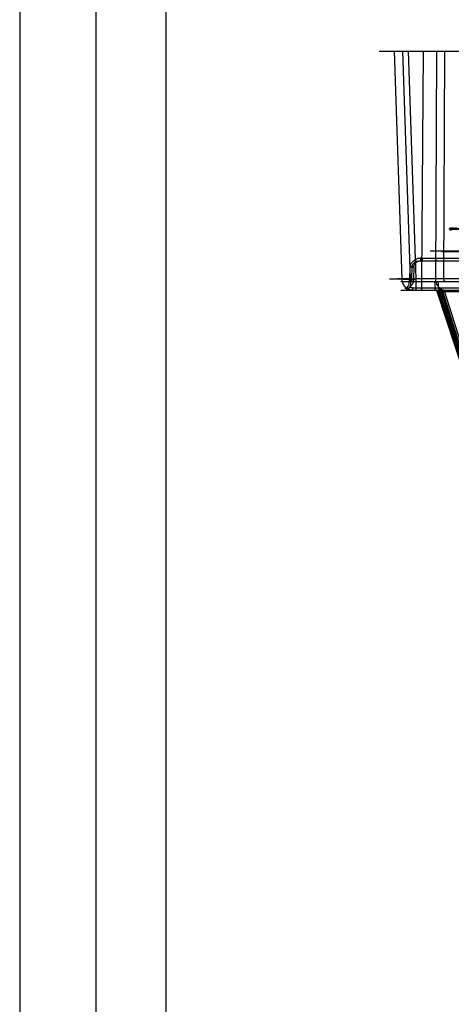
# Model space of a CAD drawing. Header units: millimetres. Extents: x 0 to 297, y 0 to 210.
# Tile 273 of 455: x 144.29 to 145.32, y 158.26 to 160.62. Entities that reach past the tile are written whole.
import ezdxf

# ---------------------------------------------------------------- set-up
doc = ezdxf.new("R2010")
doc.units = ezdxf.units.MM
doc.header["$LTSCALE"] = 16.335
doc.layers.get('0').update_dxf_attribs({"linetype": 'CONTINUOUS'})
doc.layers.add('INTFCLR_144815', color=7, linetype='CONTINUOUS')

msp = doc.modelspace()

# ---------------------------------------------------------------- linework, layer by layer
at = {"color": 9, "linetype": 'Continuous'}
for p, q in [((144.2858, 161.5643), (144.2858, 147.8375)), ((144.4678, 161.406), (144.4678, 147.9285)), ((144.6358, 161.262), (144.6358, 148.0125))]:
    msp.add_line(p, q, dxfattribs=at)
at = {"layer": 'INTFCLR_144815', "color": 6, "linetype": 'Continuous'}
for p, q in [((145.1466, 160.5484), (146.4554, 160.5484)), ((145.3146, 160.1216), (145.3142, 160.1237)), ((145.3142, 160.1237), (145.3846, 160.1237)), ((145.3146, 160.1216), (145.3849, 160.1216)), ((145.3153, 160.1217), (145.3153, 160.1195)), ((145.3189, 160.1217), (145.3189, 160.1195)), ((145.2247, 160.0315), (145.2238, 160.0031)), ((145.222, 159.9996), (145.2215, 159.9996))]:
    msp.add_line(p, q, dxfattribs=at)
at = {"layer": 'INTFCLR_144815', "color": 9, "linetype": 'Continuous'}
for p, q in [((145.2009, 160.0023), (145.1829, 160.5484)), ((145.2209, 160.0032), (145.2028, 160.5484)), ((145.216, 160.5484), (145.2342, 160.0032)), ((145.216, 160.5484), (145.2343, 160.0025)), ((145.2486, 160.0032), (145.2521, 160.5484)), ((145.2486, 160.0025), (145.2521, 160.5484)), ((145.2837, 160.5484), (145.2807, 160.0032)), ((145.3027, 160.5484), (145.2999, 160.0034)), ((145.6651, 160.0694), (145.2683, 160.0694)), ((145.2959, 160.0683), (145.6186, 160.0683)), ((145.2365, 160.0429), (145.2327, 160.0484)), ((145.2365, 160.0429), (145.2327, 160.0484)), ((146.0302, 160.0455), (145.2406, 160.0455)), ((145.2457, 160.0455), (145.2457, 160.0522)), ((145.2457, 160.0522), (145.2489, 160.0522)), ((145.2489, 160.0522), (145.2809, 160.0524)), ((145.2489, 160.0522), (145.2489, 160.0455)), ((145.2809, 160.0524), (146.0324, 160.0524)), ((145.2196, 160.0312), (145.2185, 160.0022)), ((145.2289, 160.0315), (145.2247, 160.0315)), ((145.2289, 160.0315), (145.2283, 160.0025)), ((145.2009, 160.0023), (145.1707, 160.0023)), ((145.2009, 160.0023), (145.1707, 160.0023)), ((145.2209, 160.0032), (145.191, 160.0032)), ((145.198, 159.9965), (146.3014, 159.9965)), ((145.2209, 160.0032), (145.2342, 160.0032)), ((145.2238, 160.0031), (145.2209, 160.0032)), ((145.2342, 160.0032), (145.2343, 159.9755)), ((145.2486, 160.0032), (145.2342, 160.0032)), ((145.2486, 160.0025), (145.2343, 160.0025)), ((145.2999, 160.0034), (145.2486, 160.0032)), ((145.2486, 159.9755), (145.2486, 160.0032)), ((145.2785, 159.9965), (145.2801, 159.9814)), ((146.302, 160.0032), (145.2807, 160.0032)), ((145.2887, 159.9814), (145.2871, 159.9965)), ((145.2999, 160.0034), (146.2848, 160.0034)), ((145.1981, 159.9755), (146.2808, 159.9755)), ((145.2113, 159.9813), (145.208, 159.9813)), ((145.222, 159.9868), (145.2209, 159.9868)), ((145.2262, 159.9814), (145.2801, 159.9814)), ((145.2845, 159.9731), (145.3793, 159.6831)), ((145.2869, 159.9731), (145.2845, 159.9731)), ((145.2877, 159.972), (145.2845, 159.9731)), ((145.3805, 159.6831), (145.2869, 159.9731)), ((145.2869, 159.9731), (145.2916, 159.972)), ((145.2877, 159.972), (145.3817, 159.6842)), ((145.3813, 159.972), (145.2877, 159.972)), ((145.2887, 159.9814), (145.4129, 159.9814)), ((145.3845, 159.6842), (145.2916, 159.972)), ((145.3876, 159.6831), (145.2944, 159.9731)), ((145.2944, 159.9731), (145.2975, 159.9731)), ((145.3898, 159.6842), (145.2973, 159.972)), ((145.2975, 159.9731), (145.3892, 159.6831)), ((145.3024, 159.972), (145.3934, 159.6842))]:
    msp.add_line(p, q, dxfattribs=at)
at = {"layer": 'INTFCLR_144815', "color": 6, "linetype": 'Continuous'}
for centre, radius, start, end in [((145.3243, 160.0665), 0.0581, 90, 99.9175), ((145.3243, 160.0665), 0.056, 90, 99.9175), ((145.3329, 160.0686), 0.0559, 90.0059, 108.3251), ((145.3329, 160.0685), 0.0539, 90.0105, 109.0324), ((145.3169, 160.0576), 0.0642, 88.2426, 91.437), ((145.3169, 160.0579), 0.0616, 88.1687, 91.4976), ((145.3365, 160.0685), 0.0561, 101.9241, 108.3444)]:
    msp.add_arc(centre, radius, start, end, dxfattribs=at)
msp.add_ellipse((145.8396, 159.9755), major_axis=(0.1938, 4.0885), ratio=0.151132, start_param=-4.711117, end_param=-4.708008, dxfattribs=at)
at = {"layer": 'INTFCLR_144815', "color": 9, "linetype": 'Continuous'}
for points, knots in [([(145.2327, 160.0484), (145.2318, 160.0479), (145.2301, 160.0468), (145.2276, 160.0451), (145.2258, 160.0434), (145.2244, 160.0421), (145.2232, 160.0406), (145.2222, 160.0391), (145.2213, 160.0375), (145.2207, 160.0363), (145.2202, 160.035), (145.2199, 160.0338), (145.2196, 160.0325), (145.2196, 160.0316), (145.2196, 160.0312)], [0, 0, 0, 0, 0.136562, 0.268765, 0.398015, 0.461737, 0.524266, 0.646534, 0.706902, 0.766667, 0.825425, 0.883583, 0.9416, 1, 1, 1, 1]), ([(145.2289, 160.0315), (145.2289, 160.0318), (145.229, 160.0326), (145.2294, 160.0349), (145.2307, 160.0373), (145.2323, 160.0394), (145.2336, 160.0407), (145.235, 160.0419), (145.236, 160.0426), (145.2365, 160.0429)], [0, 0, 0, 0, 0.06176, 0.183872, 0.492194, 0.618135, 0.744682, 0.8716, 1, 1, 1, 1]), ([(145.2457, 160.0522), (145.2446, 160.0522), (145.2428, 160.0521), (145.2406, 160.0517), (145.2384, 160.0511), (145.2357, 160.0501), (145.2337, 160.049), (145.2327, 160.0484)], [0, 0, 0, 0, 0.250521, 0.37583, 0.501508, 0.750354, 1, 1, 1, 1]), ([(145.2457, 160.0455), (145.2449, 160.0455), (145.2437, 160.0454), (145.2421, 160.0451), (145.2405, 160.0447), (145.2386, 160.0441), (145.2372, 160.0433), (145.2365, 160.0429)], [0, 0, 0, 0, 0.251912, 0.377717, 0.503681, 0.752218, 1, 1, 1, 1]), ([(145.2873, 160.0455), (145.2865, 160.0455), (145.2848, 160.0458), (145.2827, 160.0474), (145.2812, 160.0498), (145.2809, 160.0515), (145.2809, 160.0524)], [0, 0, 0, 0, 0.230118, 0.485338, 0.749801, 1, 1, 1, 1]), ([(145.2289, 160.0315), (145.229, 160.0315), (145.2295, 160.0313), (145.2284, 160.0311), (145.2273, 160.0311), (145.2256, 160.031), (145.2242, 160.031), (145.2228, 160.0311), (145.2213, 160.0311), (145.2201, 160.0311), (145.2196, 160.0312)], [0, 0, 0, 0, 0.040859, 0.081765, 0.221244, 0.444117, 0.544944, 0.646441, 0.837845, 1, 1, 1, 1]), ([(145.2289, 160.0315), (145.229, 160.0315), (145.2295, 160.0313), (145.2284, 160.0311), (145.2273, 160.0311), (145.2256, 160.031), (145.2242, 160.031), (145.2228, 160.0311), (145.2213, 160.0311), (145.2201, 160.0311), (145.2196, 160.0312)], [0, 0, 0, 0, 0.040859, 0.081765, 0.221244, 0.444117, 0.544944, 0.646441, 0.837845, 1, 1, 1, 1]), ([(145.2009, 160.0023), (145.2016, 160.0022), (145.2027, 160.0022), (145.2044, 160.0022), (145.2065, 160.0021), (145.2089, 160.0021), (145.2115, 160.0021), (145.2144, 160.0021), (145.2175, 160.0022), (145.2204, 160.0022), (145.2221, 160.0022), (145.2247, 160.0023), (145.2288, 160.0024), (145.2324, 160.0025), (145.2343, 160.0025)], [0, 0, 0, 0, 0.062268, 0.102376, 0.14821, 0.254657, 0.315189, 0.380451, 0.520976, 0.595976, 0.634674, 0.67411, 0.834866, 1, 1, 1, 1]), ([(145.2276, 159.9755), (145.226, 159.9755), (145.2227, 159.9758), (145.2178, 159.9772), (145.2132, 159.9797), (145.2089, 159.9831), (145.2055, 159.9874), (145.2029, 159.9922), (145.2014, 159.9972), (145.2009, 160.0006), (145.2009, 160.0023)], [0, 0, 0, 0, 0.114344, 0.23554, 0.362271, 0.49263, 0.624216, 0.754317, 0.880321, 1, 1, 1, 1]), ([(145.2185, 160.0022), (145.2185, 160.0007), (145.2184, 159.9988), (145.2182, 159.9965), (145.218, 159.9951), (145.2178, 159.9934), (145.2174, 159.9914), (145.2169, 159.9891), (145.2162, 159.9871), (145.2155, 159.9853), (145.2148, 159.9839), (145.2139, 159.9826), (145.2127, 159.9815), (145.2117, 159.9813), (145.2113, 159.9813)], [0, 0, 0, 0, 0.196594, 0.244164, 0.291096, 0.381062, 0.465492, 0.544562, 0.682215, 0.741184, 0.793241, 0.87866, 0.944484, 1, 1, 1, 1]), ([(145.2185, 160.0022), (145.2191, 160.0022), (145.2203, 160.0021), (145.2222, 160.002), (145.224, 160.002), (145.2253, 160.002), (145.2263, 160.0021), (145.2271, 160.0021), (145.2277, 160.0021), (145.2282, 160.0022), (145.2285, 160.0023), (145.2287, 160.0023), (145.2286, 160.0025), (145.2284, 160.0025), (145.2283, 160.0025)], [0, 0, 0, 0, 0.155292, 0.342948, 0.545364, 0.642787, 0.731946, 0.808786, 0.870657, 0.915776, 0.944409, 0.957969, 0.963932, 1, 1, 1, 1]), ([(145.2185, 160.0022), (145.2191, 160.0022), (145.2203, 160.0021), (145.2222, 160.002), (145.224, 160.002), (145.2253, 160.002), (145.2263, 160.0021), (145.2271, 160.0021), (145.2277, 160.0021), (145.2282, 160.0022), (145.2285, 160.0023), (145.2287, 160.0023), (145.2286, 160.0025), (145.2284, 160.0025), (145.2283, 160.0025)], [0, 0, 0, 0, 0.155292, 0.342948, 0.545364, 0.642787, 0.731946, 0.808786, 0.870657, 0.915776, 0.944409, 0.957969, 0.963932, 1, 1, 1, 1]), ([(145.2276, 159.9965), (145.2272, 159.9965), (145.2263, 159.9966), (145.2251, 159.9969), (145.224, 159.9975), (145.2229, 159.9984), (145.222, 159.9995), (145.2214, 160.0007), (145.221, 160.0019), (145.2209, 160.0028), (145.2209, 160.0032)], [0, 0, 0, 0, 0.114328, 0.235514, 0.36224, 0.492602, 0.624188, 0.7543, 0.88031, 1, 1, 1, 1]), ([(145.2209, 160.0032), (145.2209, 160.0029), (145.221, 160.0016), (145.2215, 160.0004), (145.222, 159.9996)], [0, 0, 0, 0, 0.238381, 1, 1, 1, 1]), ([(145.2283, 160.0025), (145.2283, 160.0014), (145.2282, 159.9997), (145.2279, 159.9974), (145.2276, 159.9959), (145.2273, 159.9944), (145.2269, 159.9927), (145.226, 159.9904), (145.2248, 159.9882), (145.2232, 159.987), (145.2224, 159.9868), (145.222, 159.9868)], [0, 0, 0, 0, 0.192104, 0.284564, 0.372715, 0.455622, 0.533508, 0.670043, 0.869462, 0.940061, 1, 1, 1, 1]), ([(145.2807, 160.0032), (145.2799, 160.0032), (145.2786, 160.0031), (145.2768, 160.003), (145.2746, 160.0029), (145.2723, 160.0029), (145.2698, 160.0028), (145.267, 160.0027), (145.264, 160.0027), (145.2614, 160.0026), (145.2598, 160.0026), (145.2574, 160.0026), (145.2536, 160.0025), (145.2503, 160.0025), (145.2486, 160.0025)], [0, 0, 0, 0, 0.074625, 0.119168, 0.167969, 0.278192, 0.339614, 0.404161, 0.54148, 0.614255, 0.651665, 0.689416, 0.842809, 1, 1, 1, 1]), ([(145.2807, 160.0032), (145.2807, 160.0015), (145.281, 159.9981), (145.2824, 159.9929), (145.2848, 159.9879), (145.2881, 159.9835), (145.2922, 159.9799), (145.2967, 159.9773), (145.3015, 159.9758), (145.3047, 159.9755), (145.3063, 159.9755)], [0, 0, 0, 0, 0.121672, 0.249805, 0.381689, 0.514205, 0.644343, 0.769663, 0.888518, 1, 1, 1, 1]), ([(145.2999, 160.0034), (145.2999, 160.0025), (145.3002, 160.0008), (145.3016, 159.9984), (145.3038, 159.9968), (145.3055, 159.9965), (145.3063, 159.9965)], [0, 0, 0, 0, 0.250073, 0.514476, 0.769753, 1, 1, 1, 1]), ([(145.208, 159.9813), (145.2085, 159.9809), (145.2094, 159.9802), (145.2106, 159.9794), (145.2123, 159.9784), (145.2146, 159.9773), (145.2174, 159.9764), (145.2205, 159.9757), (145.2227, 159.9755), (145.2242, 159.9755)], [0, 0, 0, 0, 0.119625, 0.182795, 0.245769, 0.46457, 0.620578, 0.74699, 1, 1, 1, 1]), ([(145.222, 159.9868), (145.222, 159.9863), (145.2219, 159.9851), (145.2212, 159.9833), (145.22, 159.9817), (145.2184, 159.9805), (145.2164, 159.9798), (145.2144, 159.9798), (145.2127, 159.9803), (145.2117, 159.981), (145.2113, 159.9813)], [0, 0, 0, 0, 0.110906, 0.234977, 0.368794, 0.506982, 0.643548, 0.773351, 0.892823, 1, 1, 1, 1]), ([(145.2262, 159.9814), (145.2251, 159.9814), (145.2234, 159.9815), (145.2212, 159.982), (145.22, 159.9824), (145.2193, 159.9827)], [0, 0, 0, 0, 0.472987, 0.70899, 1, 1, 1, 1]), ([(145.2262, 159.9814), (145.2262, 159.9806), (145.2261, 159.9792), (145.2256, 159.9773), (145.2251, 159.976), (145.2245, 159.9755), (145.2242, 159.9755)], [0, 0, 0, 0, 0.347872, 0.658959, 0.877636, 1, 1, 1, 1]), ([(145.2801, 159.9814), (145.2801, 159.9806), (145.28, 159.9795), (145.2796, 159.9777), (145.2793, 159.9764), (145.2784, 159.9755), (145.2781, 159.9755)], [0, 0, 0, 0, 0.348841, 0.513651, 0.835168, 1, 1, 1, 1]), ([(145.2801, 159.9814), (145.2805, 159.9813), (145.2814, 159.9812), (145.2828, 159.9811), (145.2841, 159.981), (145.2853, 159.9809), (145.2869, 159.981), (145.288, 159.981), (145.2887, 159.9814)], [0, 0, 0, 0, 0.156466, 0.314065, 0.468054, 0.611874, 0.741624, 1, 1, 1, 1]), ([(145.2812, 159.9755), (145.2816, 159.9755), (145.2823, 159.9754), (145.2836, 159.9747), (145.2843, 159.9738), (145.2845, 159.9731)], [0, 0, 0, 0, 0.243107, 0.500065, 1, 1, 1, 1]), ([(145.2813, 159.9755), (145.282, 159.9755), (145.2834, 159.975), (145.2843, 159.9738), (145.2845, 159.9731)], [0, 0, 0, 0, 0.497091, 1, 1, 1, 1]), ([(145.2869, 159.9731), (145.2867, 159.9738), (145.2858, 159.975), (145.2843, 159.9755), (145.2836, 159.9755)], [0, 0, 0, 0, 0.503624, 1, 1, 1, 1]), ([(145.2837, 159.9755), (145.2844, 159.9755), (145.2858, 159.975), (145.2867, 159.9738), (145.2869, 159.9731)], [0, 0, 0, 0, 0.495475, 1, 1, 1, 1]), ([(145.2877, 159.972), (145.2877, 159.9724), (145.2876, 159.9735), (145.2875, 159.9745), (145.2871, 159.9755), (145.2869, 159.9755)], [0, 0, 0, 0, 0.35171, 0.80538, 1, 1, 1, 1]), ([(145.2953, 159.9755), (145.2945, 159.9755), (145.2933, 159.9757), (145.2919, 159.9764), (145.2909, 159.9771), (145.2901, 159.9781), (145.2892, 159.9794), (145.2888, 159.9806), (145.2887, 159.9814)], [0, 0, 0, 0, 0.236557, 0.363034, 0.49266, 0.623444, 0.753166, 1, 1, 1, 1]), ([(145.2912, 159.9755), (145.2919, 159.9755), (145.2933, 159.975), (145.2942, 159.9738), (145.2944, 159.9731)], [0, 0, 0, 0, 0.494815, 1, 1, 1, 1]), ([(145.2944, 159.9731), (145.2942, 159.9738), (145.2934, 159.975), (145.2919, 159.9755), (145.2913, 159.9755)], [0, 0, 0, 0, 0.506264, 1, 1, 1, 1]), ([(145.2924, 159.9755), (145.2923, 159.9755), (145.292, 159.9751), (145.2917, 159.974), (145.2916, 159.9728), (145.2916, 159.972)], [0, 0, 0, 0, 0.103117, 0.326022, 1, 1, 1, 1]), ([(145.2943, 159.9755), (145.295, 159.9755), (145.2964, 159.975), (145.2973, 159.9738), (145.2975, 159.9731)], [0, 0, 0, 0, 0.493736, 1, 1, 1, 1]), ([(145.2944, 159.9731), (145.2944, 159.9731), (145.2943, 159.9731), (145.2944, 159.973), (145.2946, 159.9729), (145.2949, 159.9727), (145.2954, 159.9726), (145.2962, 159.9723), (145.2968, 159.9721), (145.2973, 159.972)], [0, 0, 0, 0, 0.033052, 0.055554, 0.120786, 0.229163, 0.377368, 0.559793, 1, 1, 1, 1]), ([(145.2944, 159.9731), (145.2944, 159.9731), (145.2943, 159.9731), (145.2944, 159.973), (145.2946, 159.9729), (145.2949, 159.9727), (145.2954, 159.9726), (145.2962, 159.9723), (145.2968, 159.9721), (145.2973, 159.972)], [0, 0, 0, 0, 0.033052, 0.055554, 0.120786, 0.229163, 0.377368, 0.559793, 1, 1, 1, 1]), ([(145.2944, 159.9755), (145.2947, 159.9755), (145.2954, 159.9754), (145.2967, 159.9747), (145.2973, 159.9738), (145.2975, 159.9731)], [0, 0, 0, 0, 0.241169, 0.496266, 1, 1, 1, 1]), ([(145.2963, 159.9755), (145.2967, 159.9755), (145.2972, 159.9739), (145.2973, 159.9728), (145.2973, 159.972)], [0, 0, 0, 0, 0.334641, 1, 1, 1, 1]), ([(145.3024, 159.972), (145.3019, 159.9722), (145.3009, 159.9724), (145.2993, 159.9728), (145.2982, 159.9731), (145.2975, 159.9731)], [0, 0, 0, 0, 0.3192, 0.619999, 1, 1, 1, 1]), ([(145.3024, 159.972), (145.3024, 159.9724), (145.3024, 159.9734), (145.3026, 159.9746), (145.3031, 159.9755), (145.3034, 159.9755)], [0, 0, 0, 0, 0.342177, 0.788271, 1, 1, 1, 1])]:
    msp.add_open_spline(points, degree=3, knots=knots, dxfattribs=at)
at = {"layer": 'INTFCLR_144815', "color": 6, "linetype": 'Continuous'}
for points, knots in [([(145.2247, 160.0315), (145.2247, 160.0318), (145.2247, 160.0326), (145.225, 160.0337), (145.2253, 160.0348), (145.2258, 160.036), (145.2265, 160.0373), (145.2274, 160.0386), (145.2284, 160.0398), (145.2295, 160.0409), (145.2306, 160.0419), (145.2317, 160.0427), (145.2324, 160.0432), (145.2329, 160.0434)], [0, 0, 0, 0, 0.072056, 0.148431, 0.226804, 0.297217, 0.414741, 0.508667, 0.609646, 0.736696, 0.813476, 0.900392, 1, 1, 1, 1]), ([(145.2329, 160.0434), (145.2333, 160.0437), (145.2343, 160.0442), (145.2358, 160.0448), (145.2374, 160.0452), (145.239, 160.0454), (145.2401, 160.0455), (145.2406, 160.0455)], [0, 0, 0, 0, 0.197598, 0.396877, 0.59739, 0.79862, 1, 1, 1, 1]), ([(145.2215, 159.9996), (145.2217, 159.9991), (145.2224, 159.9982), (145.2237, 159.9972), (145.2252, 159.9966), (145.2263, 159.9965), (145.2269, 159.9965)], [0, 0, 0, 0, 0.253027, 0.503205, 0.751662, 1, 1, 1, 1]), ([(145.2238, 160.0031), (145.2238, 160.0027), (145.2237, 160.0018), (145.2233, 160.0005), (145.2226, 159.9995), (145.222, 159.9996)], [0, 0, 0, 0, 0.318959, 0.622835, 1, 1, 1, 1]), ([(145.208, 159.9813), (145.2085, 159.981), (145.2098, 159.9804), (145.2116, 159.9799), (145.2132, 159.9798), (145.2143, 159.9799), (145.2154, 159.9801), (145.2168, 159.9806), (145.2181, 159.9814), (145.219, 159.9822), (145.2193, 159.9827)], [0, 0, 0, 0, 0.156266, 0.335558, 0.437091, 0.531702, 0.622428, 0.708158, 0.863056, 1, 1, 1, 1]), ([(145.2193, 159.9827), (145.2197, 159.9832), (145.2205, 159.9845), (145.2208, 159.986), (145.2209, 159.9868)], [0, 0, 0, 0, 0.400849, 1, 1, 1, 1])]:
    msp.add_open_spline(points, degree=3, knots=knots, dxfattribs=at)

doc.saveas('drawing.dxf')
